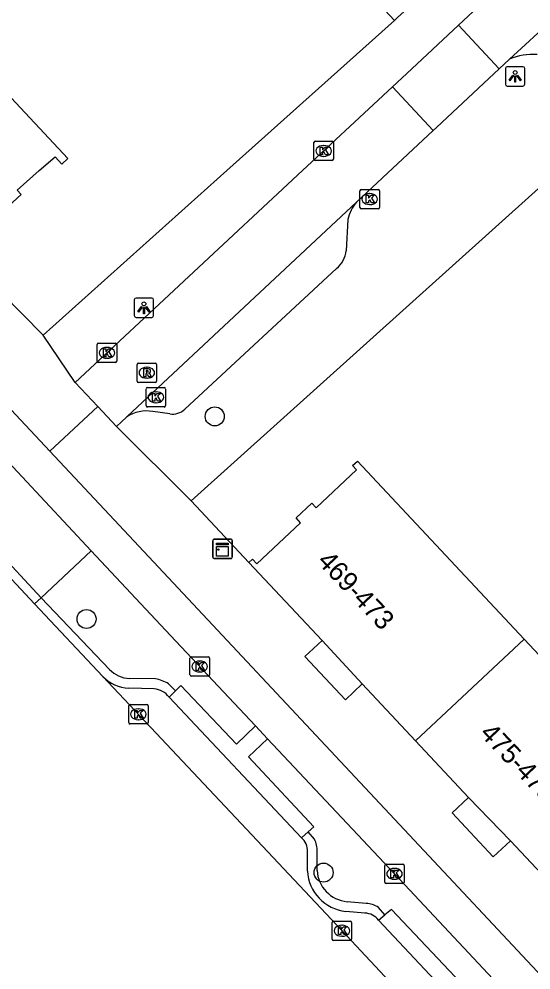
# Model space of a CAD drawing. Extents: x 163150 to 163546, y 380933 to 381635.
# Drawn here: x 163384.59 to 163410.9, y 380958.88 to 381007.8 of the extents above; entities that cross this region are included whole.
import ezdxf

# ---------------------------------------------------------------- set-up
doc = ezdxf.new("R2010")
doc.units = 0
for name, color, linetype in [('IMGEO_Berm_open', 7, 'Continuous'), ('IMGEO_Boom', 7, 'Continuous'), ('IMGEO_Fietspad_gesloten', 7, 'Continuous'), ('IMGEO_Kast', 7, 'Continuous'), ('IMGEO_Kolk', 7, 'Continuous'), ('IMGEO_Lichtpunt', 7, 'Continuous'), ('IMGEO_Pand', 7, 'Continuous'), ('IMGEO_Pand_nummerreeks', 7, 'Continuous'), ('IMGEO_Parkeervlak_open', 7, 'Continuous'), ('IMGEO_Rijbaan_lokaal_gesloten', 7, 'Continuous'), ('IMGEO_Rijbaan_lokaal_open', 7, 'Continuous'), ('IMGEO_Rioolput', 7, 'Continuous'), ('IMGEO_Voetpad_open', 7, 'Continuous')]:
    doc.layers.add(name, color=color, linetype=linetype)

msp = doc.modelspace()

# ---------------------------------------------------------------- linework, layer by layer
at = {"layer": 'IMGEO_Berm_open'}
for points in [[(163389.234, 380974.342), (163385.721, 380978.031)], [(163391.598, 380973.848), (163390.263, 380973.872)], [(163392.626, 380973.244), (163392.272, 380973.597)], [(163399.774, 380965.603), (163399.443, 380965.978)], [(163399.903, 380964.001), (163399.904, 380964.974)], [(163402.42, 380962.303), (163401.447, 380962.388)], [(163403.386, 380961.713), (163403.064, 380962.096)]]:
    msp.add_lwpolyline(points, dxfattribs=at)
for centre, radius, start, end in [((163390.344, 380975.411), 1.541, 223.918, 266.9846), ((163391.365, 380972.192), 1.672, 57.1558, 81.9932), ((163398.606, 380965.034), 1.3, 357.372, 25.9826), ((163401.611, 380964.09), 1.71, 182.9893, 264.5066), ((163402.33, 380960.918), 1.388, 58.0796, 86.2826)]:
    msp.add_arc(centre, radius, start, end, dxfattribs=at)
at = {"layer": 'IMGEO_Boom'}
for centre in [(163394.643, 380987.359), (163388.054, 380976.934), (163400.238, 380963.887)]:
    msp.add_circle(centre, 0.489, dxfattribs=at)
at = {"layer": 'IMGEO_Fietspad_gesloten'}
for points in [[(163386.168, 380985.564), (163372.648, 381000), (163319.829, 381056.397), (163310.14, 381066.773), (163306.558, 381070.608)], [(163386.168, 380985.564), (163389.734, 380981.756), (163426.381, 380942.59), (163431.634, 380936.983)], [(163388.299, 380980.439), (163392.378, 380976.085), (163396.731, 380971.443)], [(163396.731, 380971.443), (163397.363, 380970.77)], [(163397.363, 380970.77), (163403.894, 380963.808), (163409.449, 380957.871)]]:
    msp.add_lwpolyline(points, dxfattribs=at)
at = {"layer": 'IMGEO_Kast'}
for p, q in [((163394.545, 380980.116), (163394.545, 380980.957)), ((163394.545, 380980.957), (163394.545, 380980.116)), ((163394.62, 380981.041), (163395.461, 380981.041)), ((163395.461, 380981.041), (163394.62, 380981.041)), ((163395.545, 380980.966), (163395.545, 380980.125)), ((163395.545, 380980.125), (163395.545, 380980.966)), ((163395.47, 380980.041), (163394.629, 380980.041)), ((163394.629, 380980.041), (163395.47, 380980.041))]:
    msp.add_line(p, q, dxfattribs=at)
for points in [[(163394.74, 380980.831), (163395.34, 380980.831), (163395.34, 380980.746), (163394.74, 380980.746), (163394.74, 380980.831)], [(163394.74, 380980.656), (163395.34, 380980.656), (163395.34, 380980.167), (163394.74, 380980.167), (163394.74, 380980.656)]]:
    msp.add_lwpolyline(points, dxfattribs=at)
msp.add_circle((163394.824, 380980.505), 0.0377, dxfattribs=at)
for centre, start, end in [((163394.623, 380980.963), 92.4484, 184.2845), ((163394.623, 380980.963), 92.4484, 184.2845), ((163395.467, 380980.963), 2.4484, 94.2845), ((163395.467, 380980.963), 2.4484, 94.2845), ((163394.623, 380980.119), 182.4484, 274.2845), ((163394.623, 380980.119), 182.4484, 274.2845), ((163395.467, 380980.119), 272.4484, 4.2845), ((163395.467, 380980.119), 272.4484, 4.2845)]:
    msp.add_arc(centre, 0.0779, start, end, dxfattribs=at)
at = {"layer": 'IMGEO_Kolk'}
for p, q in [((163399.741, 381000.589), (163399.741, 381001.441)), ((163399.816, 381001.515), (163400.668, 381001.515)), ((163400.229, 381001.295), (163400.254, 381001.295)), ((163400.742, 381001.441), (163400.742, 381000.589)), ((163400.668, 381000.515), (163399.816, 381000.515)), ((163400.252, 381000.735), (163400.227, 381000.735)), ((163402.107, 380998.112), (163402.107, 380998.964)), ((163402.182, 380999.038), (163403.034, 380999.038)), ((163402.595, 380998.818), (163402.62, 380998.818)), ((163403.108, 380998.964), (163403.108, 380998.112)), ((163403.034, 380998.038), (163402.182, 380998.038)), ((163402.618, 380998.258), (163402.593, 380998.258)), ((163388.603, 380990.2), (163388.603, 380991.052)), ((163388.678, 380991.126), (163389.53, 380991.126)), ((163389.604, 380991.052), (163389.604, 380990.2)), ((163389.091, 380990.906), (163389.116, 380990.906)), ((163389.53, 380990.126), (163388.678, 380990.126)), ((163389.114, 380990.346), (163389.089, 380990.346)), ((163391.117, 380987.915), (163391.117, 380988.767)), ((163391.192, 380988.841), (163392.044, 380988.841)), ((163391.605, 380988.621), (163391.63, 380988.621)), ((163392.118, 380988.767), (163392.118, 380987.915)), ((163391.628, 380988.061), (163391.603, 380988.061)), ((163392.044, 380987.841), (163391.192, 380987.841)), ((163393.372, 380974.062), (163393.372, 380974.914)), ((163393.447, 380974.988), (163394.299, 380974.988)), ((163394.373, 380974.914), (163394.373, 380974.062)), ((163393.86, 380974.768), (163393.885, 380974.768)), ((163394.299, 380973.988), (163393.447, 380973.988)), ((163393.883, 380974.208), (163393.858, 380974.208)), ((163390.22, 380971.606), (163390.22, 380972.458)), ((163390.295, 380972.532), (163391.147, 380972.532)), ((163391.221, 380972.458), (163391.221, 380971.606)), ((163390.708, 380972.312), (163390.733, 380972.312)), ((163391.147, 380971.532), (163390.295, 380971.532)), ((163390.731, 380971.752), (163390.706, 380971.752)), ((163403.38, 380963.394), (163403.38, 380964.246)), ((163403.455, 380964.32), (163404.307, 380964.32)), ((163403.868, 380964.1), (163403.893, 380964.1)), ((163404.381, 380964.246), (163404.381, 380963.394)), ((163404.307, 380963.32), (163403.455, 380963.32)), ((163403.891, 380963.54), (163403.866, 380963.54)), ((163400.679, 380960.469), (163400.679, 380961.321)), ((163400.754, 380961.395), (163401.606, 380961.395)), ((163401.167, 380961.175), (163401.192, 380961.175)), ((163401.68, 380961.321), (163401.68, 380960.469)), ((163401.606, 380960.395), (163400.754, 380960.395)), ((163401.19, 380960.615), (163401.165, 380960.615))]:
    msp.add_line(p, q, dxfattribs=at)
for points in [[(163399.741, 381000.589), (163399.741, 381001.441)], [(163399.816, 381001.515), (163400.668, 381001.515)], [(163400.742, 381001.441), (163400.742, 381000.589)], [(163400.062, 381001.215), (163400.185, 381001.215), (163400.185, 381001.064), (163400.315, 381001.215), (163400.479, 381001.215), (163400.333, 381001.064), (163400.486, 381000.815), (163400.334, 381000.815), (163400.249, 381000.979), (163400.185, 381000.912), (163400.185, 381000.815), (163400.062, 381000.815), (163400.062, 381001.215)], [(163400.668, 381000.515), (163399.816, 381000.515)], [(163402.107, 380998.112), (163402.107, 380998.964)], [(163402.182, 380999.038), (163403.034, 380999.038)], [(163403.108, 380998.964), (163403.108, 380998.112)], [(163402.428, 380998.738), (163402.551, 380998.738), (163402.551, 380998.587), (163402.681, 380998.738), (163402.845, 380998.738), (163402.699, 380998.587), (163402.852, 380998.338), (163402.7, 380998.338), (163402.615, 380998.502), (163402.551, 380998.435), (163402.551, 380998.338), (163402.428, 380998.338), (163402.428, 380998.738)], [(163403.034, 380998.038), (163402.182, 380998.038)], [(163388.603, 380990.2), (163388.603, 380991.052)], [(163388.678, 380991.126), (163389.53, 380991.126)], [(163389.604, 380991.052), (163389.604, 380990.2)], [(163388.924, 380990.826), (163389.047, 380990.826), (163389.047, 380990.675), (163389.177, 380990.826), (163389.341, 380990.826), (163389.195, 380990.675), (163389.348, 380990.426), (163389.196, 380990.426), (163389.111, 380990.59), (163389.047, 380990.523), (163389.047, 380990.426), (163388.924, 380990.426), (163388.924, 380990.826)], [(163389.53, 380990.126), (163388.678, 380990.126)], [(163391.117, 380987.915), (163391.117, 380988.767)], [(163391.192, 380988.841), (163392.044, 380988.841)], [(163391.438, 380988.541), (163391.561, 380988.541), (163391.561, 380988.39), (163391.691, 380988.541), (163391.855, 380988.541), (163391.709, 380988.39), (163391.862, 380988.141), (163391.71, 380988.141), (163391.625, 380988.305), (163391.561, 380988.238), (163391.561, 380988.141), (163391.438, 380988.141), (163391.438, 380988.541)], [(163392.118, 380988.767), (163392.118, 380987.915)], [(163392.044, 380987.841), (163391.192, 380987.841)], [(163393.372, 380974.062), (163393.372, 380974.914)], [(163393.447, 380974.988), (163394.299, 380974.988)], [(163394.373, 380974.914), (163394.373, 380974.062)], [(163393.693, 380974.688), (163393.816, 380974.688), (163393.816, 380974.537), (163393.946, 380974.688), (163394.11, 380974.688), (163393.964, 380974.537), (163394.117, 380974.288), (163393.965, 380974.288), (163393.88, 380974.452), (163393.816, 380974.385), (163393.816, 380974.288), (163393.693, 380974.288), (163393.693, 380974.688)], [(163394.299, 380973.988), (163393.447, 380973.988)], [(163390.22, 380971.606), (163390.22, 380972.458)], [(163390.295, 380972.532), (163391.147, 380972.532)], [(163391.221, 380972.458), (163391.221, 380971.606)], [(163390.541, 380972.232), (163390.664, 380972.232), (163390.664, 380972.081), (163390.794, 380972.232), (163390.958, 380972.232), (163390.812, 380972.081), (163390.965, 380971.832), (163390.813, 380971.832), (163390.728, 380971.996), (163390.664, 380971.929), (163390.664, 380971.832), (163390.541, 380971.832), (163390.541, 380972.232)], [(163391.147, 380971.532), (163390.295, 380971.532)], [(163403.38, 380963.394), (163403.38, 380964.246)], [(163403.455, 380964.32), (163404.307, 380964.32)], [(163404.381, 380964.246), (163404.381, 380963.394)], [(163403.701, 380964.02), (163403.824, 380964.02), (163403.824, 380963.869), (163403.954, 380964.02), (163404.118, 380964.02), (163403.972, 380963.869), (163404.125, 380963.62), (163403.973, 380963.62), (163403.888, 380963.784), (163403.824, 380963.717), (163403.824, 380963.62), (163403.701, 380963.62), (163403.701, 380964.02)], [(163404.307, 380963.32), (163403.455, 380963.32)], [(163400.679, 380960.469), (163400.679, 380961.321)], [(163400.754, 380961.395), (163401.606, 380961.395)], [(163401.68, 380961.321), (163401.68, 380960.469)], [(163401, 380961.095), (163401.123, 380961.095), (163401.123, 380960.944), (163401.253, 380961.095), (163401.417, 380961.095), (163401.271, 380960.944), (163401.424, 380960.695), (163401.272, 380960.695), (163401.187, 380960.859), (163401.123, 380960.792), (163401.123, 380960.695), (163401, 380960.695), (163401, 380961.095)], [(163401.606, 380960.395), (163400.754, 380960.395)]]:
    msp.add_lwpolyline(points, dxfattribs=at)
for centre, start, end in [((163399.818, 381001.439), 91.552, 178.448), ((163399.818, 381001.439), 91.552, 178.448), ((163400.666, 381001.439), 1.552, 88.448), ((163400.666, 381001.439), 1.552, 88.448), ((163399.818, 381000.591), 181.552, 268.448), ((163399.818, 381000.591), 181.552, 268.448), ((163400.666, 381000.591), 271.552, 358.448), ((163400.666, 381000.591), 271.552, 358.448), ((163402.184, 380998.962), 91.552, 178.448), ((163402.184, 380998.962), 91.552, 178.448), ((163403.032, 380998.962), 1.552, 88.448), ((163403.032, 380998.962), 1.552, 88.448), ((163402.184, 380998.114), 181.552, 268.448), ((163402.184, 380998.114), 181.552, 268.448), ((163403.032, 380998.114), 271.552, 358.448), ((163403.032, 380998.114), 271.552, 358.448), ((163388.68, 380991.05), 91.552, 178.448), ((163388.68, 380991.05), 91.552, 178.448), ((163389.528, 380991.05), 1.552, 88.448), ((163389.528, 380991.05), 1.552, 88.448), ((163388.68, 380990.202), 181.552, 268.448), ((163388.68, 380990.202), 181.552, 268.448), ((163389.528, 380990.202), 271.552, 358.448), ((163389.528, 380990.202), 271.552, 358.448), ((163391.194, 380988.765), 91.552, 178.448), ((163391.194, 380988.765), 91.552, 178.448), ((163392.042, 380988.765), 1.552, 88.448), ((163392.042, 380988.765), 1.552, 88.448), ((163391.194, 380987.917), 181.552, 268.448), ((163391.194, 380987.917), 181.552, 268.448), ((163392.042, 380987.917), 271.552, 358.448), ((163392.042, 380987.917), 271.552, 358.448), ((163393.449, 380974.912), 91.552, 178.448), ((163393.449, 380974.912), 91.552, 178.448), ((163394.297, 380974.912), 1.552, 88.448), ((163394.297, 380974.912), 1.552, 88.448), ((163393.449, 380974.064), 181.552, 268.448), ((163393.449, 380974.064), 181.552, 268.448), ((163394.297, 380974.064), 271.552, 358.448), ((163394.297, 380974.064), 271.552, 358.448), ((163390.297, 380972.456), 91.552, 178.448), ((163390.297, 380972.456), 91.552, 178.448), ((163391.145, 380972.456), 1.552, 88.448), ((163391.145, 380972.456), 1.552, 88.448), ((163390.297, 380971.608), 181.552, 268.448), ((163390.297, 380971.608), 181.552, 268.448), ((163391.145, 380971.608), 271.552, 358.448), ((163391.145, 380971.608), 271.552, 358.448), ((163403.457, 380964.244), 91.552, 178.448), ((163403.457, 380964.244), 91.552, 178.448), ((163404.305, 380964.244), 1.552, 88.448), ((163404.305, 380964.244), 1.552, 88.448), ((163403.457, 380963.396), 181.552, 268.448), ((163403.457, 380963.396), 181.552, 268.448), ((163404.305, 380963.396), 271.552, 358.448), ((163404.305, 380963.396), 271.552, 358.448), ((163400.756, 380961.319), 91.552, 178.448), ((163400.756, 380961.319), 91.552, 178.448), ((163401.604, 380961.319), 1.552, 88.448), ((163401.604, 380961.319), 1.552, 88.448), ((163400.756, 380960.471), 181.552, 268.448), ((163400.756, 380960.471), 181.552, 268.448), ((163401.604, 380960.471), 271.552, 358.448), ((163401.604, 380960.471), 271.552, 358.448)]:
    msp.add_arc(centre, 0.0765, start, end, dxfattribs=at)
for centre, major_axis, ratio, start_param, end_param in [((163400.228, 381001.015), (-0.387, 0.002), 0.722429, 4.712389, 7.853982), ((163400.253, 381001.015), (-0.39, 0.002), 0.717154, 1.570796, 4.712389), ((163402.594, 380998.538), (-0.387, 0.002), 0.722429, 4.712389, 7.853982), ((163402.619, 380998.538), (-0.39, 0.002), 0.717154, 1.570796, 4.712389), ((163389.09, 380990.626), (-0.387, 0.002), 0.722429, 4.712389, 7.853982), ((163389.115, 380990.626), (-0.39, 0.002), 0.717154, 1.570796, 4.712389), ((163391.604, 380988.341), (-0.387, 0.002), 0.722429, 4.712389, 7.853982), ((163391.629, 380988.341), (-0.39, 0.002), 0.717154, 1.570796, 4.712389), ((163393.859, 380974.488), (-0.387, 0.002), 0.722429, 4.712389, 7.853982), ((163393.884, 380974.488), (-0.39, 0.002), 0.717154, 1.570796, 4.712389), ((163390.707, 380972.032), (-0.387, 0.002), 0.722429, 4.712389, 7.853982), ((163390.732, 380972.032), (-0.39, 0.002), 0.717154, 1.570796, 4.712389), ((163403.867, 380963.82), (-0.387, 0.002), 0.722429, 4.712389, 7.853982), ((163403.892, 380963.82), (-0.39, 0.002), 0.717154, 1.570796, 4.712389), ((163401.166, 380960.895), (-0.387, 0.002), 0.722429, 4.712389, 7.853982), ((163401.191, 380960.895), (-0.39, 0.002), 0.717154, 1.570796, 4.712389)]:
    msp.add_ellipse(centre, major_axis=major_axis, ratio=ratio, start_param=start_param, end_param=end_param, dxfattribs=at)
at = {"layer": 'IMGEO_Lichtpunt'}
for p, q in [((163409.584, 381005.255), (163409.584, 381004.448)), ((163409.584, 381005.255), (163409.584, 381004.448)), ((163410.486, 381005.35), (163409.678, 381005.35)), ((163410.486, 381005.35), (163409.678, 381005.35)), ((163410.58, 381004.448), (163410.58, 381005.255)), ((163410.58, 381004.448), (163410.58, 381005.255)), ((163409.678, 381004.354), (163410.486, 381004.354)), ((163409.678, 381004.354), (163410.486, 381004.354)), ((163391.406, 380993.443), (163390.598, 380993.443)), ((163391.406, 380993.443), (163390.598, 380993.443)), ((163390.504, 380993.348), (163390.504, 380992.541)), ((163390.504, 380993.348), (163390.504, 380992.541)), ((163391.5, 380992.541), (163391.5, 380993.348)), ((163391.5, 380992.541), (163391.5, 380993.348)), ((163390.598, 380992.447), (163391.406, 380992.447)), ((163390.598, 380992.447), (163391.406, 380992.447))]:
    msp.add_line(p, q, dxfattribs=at)
for points in [[(163409.958, 381004.919), (163409.997, 381004.891), (163409.809, 381004.629), (163409.771, 381004.656), (163409.958, 381004.919)], [(163410.06, 381004.871), (163410.107, 381004.871), (163410.107, 381004.549), (163410.06, 381004.549), (163410.06, 381004.871)], [(163410.17, 381004.891), (163410.208, 381004.918), (163410.395, 381004.656), (163410.356, 381004.628), (163410.17, 381004.891)], [(163390.878, 380993.012), (163390.917, 380992.984), (163390.729, 380992.722), (163390.691, 380992.749), (163390.878, 380993.012)], [(163390.98, 380992.964), (163391.027, 380992.964), (163391.027, 380992.642), (163390.98, 380992.642), (163390.98, 380992.964)], [(163391.09, 380992.984), (163391.128, 380993.011), (163391.315, 380992.749), (163391.276, 380992.721), (163391.09, 380992.984)]]:
    msp.add_lwpolyline(points, dxfattribs=at)
for centre in [(163410.083, 381005.053), (163391.003, 380993.146)]:
    msp.add_circle(centre, 0.0994, dxfattribs=at)
for centre, start, end in [((163409.678, 381005.255), 90, 180), ((163409.678, 381005.255), 90, 180), ((163410.486, 381005.255), 0, 90), ((163410.486, 381005.255), 0, 90), ((163409.678, 381004.448), 180, 270), ((163409.678, 381004.448), 180, 270), ((163410.486, 381004.448), 270, 0), ((163410.486, 381004.448), 270, 360), ((163390.598, 380993.348), 90, 180), ((163390.598, 380993.348), 90, 180), ((163391.406, 380993.348), 0, 90), ((163391.406, 380993.348), 0, 90), ((163390.598, 380992.541), 180, 270), ((163390.598, 380992.541), 180, 270), ((163391.406, 380992.541), 270, 0), ((163391.406, 380992.541), 270, 360)]:
    msp.add_arc(centre, 0.0946, start, end, dxfattribs=at)
at = {"layer": 'IMGEO_Pand'}
for points in [[(163381.571, 380995.838), (163381.819, 380996.072), (163381.618, 380996.286), (163383.625, 380998.178), (163383.829, 380997.961), (163384.694, 380998.777), (163384.486, 380998.997), (163385.623, 381000), (163386.434, 381000.715), (163386.787, 381000.337), (163387.099, 381000.628), (163383.684, 381004.28), (163378.849, 381009.451)], [(163396.395, 380979.839), (163396.584, 380980.016), (163396.809, 380979.777), (163399.059, 380981.885), (163398.827, 380982.132), (163399.637, 380982.891), (163399.857, 380982.655), (163401.936, 380984.602), (163401.729, 380984.823), (163401.973, 380985.052), (163410.543, 380975.903)], [(163400.158, 380975.821), (163396.395, 380979.839)], [(163400.158, 380975.821), (163402.224, 380973.59)], [(163404.957, 380970.672), (163410.543, 380975.903)], [(163410.543, 380975.903), (163418.578, 380967.324)], [(163404.957, 380970.672), (163402.224, 380973.59)], [(163407.69, 380967.754), (163404.957, 380970.672)], [(163407.69, 380967.754), (163409.842, 380965.529)], [(163413.028, 380962.127), (163409.842, 380965.529)]]:
    msp.add_lwpolyline(points, dxfattribs=at)
at = {"layer": 'IMGEO_Parkeervlak_open'}
for points in [[(163391.538, 380973.349), (163390.226, 380973.373)], [(163399.403, 380963.968), (163399.404, 380964.969)], [(163402.362, 380961.806), (163401.38, 380961.892)]]:
    msp.add_lwpolyline(points, dxfattribs=at)
for centre, radius, start, end in [((163390.339, 380975.398), 2.028, 224.2449, 266.8028), ((163391.364, 380972.16), 1.202, 38.9831, 81.6734), ((163398.522, 380965.018), 0.883, 356.8039, 48.6186), ((163401.609, 380964.09), 2.21, 183.156, 264.0456), ((163402.308, 380960.848), 0.959, 38.1624, 86.76)]:
    msp.add_arc(centre, radius, start, end, dxfattribs=at)
at = {"layer": 'IMGEO_Rijbaan_lokaal_gesloten'}
for points in [[(163385.374, 380977.709), (163378.305, 380985.296)], [(163388.886, 380973.983), (163385.374, 380977.709)], [(163420.941, 380939.796), (163409.396, 380952.093), (163401.186, 380960.886), (163388.886, 380973.983)]]:
    msp.add_lwpolyline(points, dxfattribs=at)
at = {"layer": 'IMGEO_Rijbaan_lokaal_open'}
for points in [[(163431.22, 381030.101), (163425.239, 381024.377), (163407.169, 381007.491)], [(163409.794, 381005.73), (163425.737, 381020.394)], [(163403.774, 381004.316), (163404.768, 381005.246), (163407.169, 381007.491)], [(163407.169, 381007.491), (163409.269, 381005.247)], [(163409.794, 381005.73), (163409.269, 381005.247)], [(163409.269, 381005.247), (163406.868, 381003.001), (163406.04, 381002.226), (163405.874, 381002.071)], [(163387.473, 380989.102), (163399.16, 381000), (163403.774, 381004.316)], [(163403.774, 381004.316), (163405.874, 381002.071)], [(163405.874, 381002.071), (163403.258, 380999.623), (163401.927, 380998.381)], [(163390.115, 380987.325), (163390.144, 380987.352), (163401.927, 380998.381)], [(163388.629, 380987.869), (163387.473, 380989.102)], [(163381.183, 380988.048), (163388.299, 380980.439)], [(163389.594, 380986.838), (163388.629, 380987.869)], [(163390.115, 380987.325), (163389.594, 380986.838)], [(163378.666, 380985.641), (163385.721, 380978.031)], [(163385.721, 380978.031), (163388.299, 380980.439)]]:
    msp.add_lwpolyline(points, dxfattribs=at)
at = {"layer": 'IMGEO_Rioolput'}
for p, q in [((163390.653, 380989.178), (163390.653, 380990.03)), ((163390.728, 380990.104), (163391.58, 380990.104)), ((163391.654, 380990.03), (163391.654, 380989.178)), ((163391.141, 380989.884), (163391.166, 380989.884)), ((163391.58, 380989.104), (163390.728, 380989.104)), ((163391.164, 380989.324), (163391.139, 380989.324))]:
    msp.add_line(p, q, dxfattribs=at)
for points in [[(163390.653, 380989.178), (163390.653, 380990.03)], [(163390.728, 380990.104), (163391.58, 380990.104)], [(163391.654, 380990.03), (163391.654, 380989.178)], [(163391.242, 380989.802), (163390.99, 380989.804), (163390.99, 380989.404)], [(163390.99, 380989.404), (163391.114, 380989.404), (163391.114, 380989.566), (163391.125, 380989.566)], [(163391.168, 380989.723), (163391.114, 380989.723), (163391.114, 380989.642)], [(163391.114, 380989.642), (163391.166, 380989.642)], [(163391.172, 380989.537), (163391.243, 380989.404), (163391.383, 380989.404), (163391.318, 380989.53)], [(163391.58, 380989.104), (163390.728, 380989.104)]]:
    msp.add_lwpolyline(points, dxfattribs=at)
for centre, radius, start, end in [((163390.73, 380990.028), 0.0765, 91.552, 178.448), ((163390.73, 380990.028), 0.0765, 91.552, 178.448), ((163391.578, 380990.028), 0.0765, 1.552, 88.448), ((163391.578, 380990.028), 0.0765, 1.552, 88.448), ((163391.124, 380989.513), 0.0533, 26.0293, 88.6989), ((163391.15, 380989.831), 0.19, 274.7715, 282.9687), ((163391.174, 380989.627), 0.0964, 77.0061, 93.1865), ((163391.188, 380989.684), 0.0378, 276.6634, 79.6772), ((163391.241, 380989.692), 0.109, 350.3612, 89.416), ((163391.239, 380989.692), 0.112, 277.5842, 350.9817), ((163391.223, 380989.477), 0.108, 29.5134, 73.7905), ((163390.73, 380989.18), 0.0765, 181.552, 268.448), ((163390.73, 380989.18), 0.0765, 181.552, 268.448), ((163391.578, 380989.18), 0.0765, 271.552, 358.448), ((163391.578, 380989.18), 0.0765, 271.552, 358.448)]:
    msp.add_arc(centre, radius, start, end, dxfattribs=at)
for centre, major_axis, ratio, start_param, end_param in [((163391.14, 380989.604), (-0.387, 0.002), 0.722429, 4.712389, 7.853982), ((163391.165, 380989.604), (-0.39, 0.002), 0.717154, 1.570796, 4.712389)]:
    msp.add_ellipse(centre, major_axis=major_axis, ratio=ratio, start_param=start_param, end_param=end_param, dxfattribs=at)
at = {"layer": 'IMGEO_Voetpad_open'}
for points in [[(163399.402, 381012.54), (163403.875, 381007.733)], [(163405.039, 381008.81), (163404.04, 381007.881), (163403.875, 381007.733)], [(163403.875, 381007.733), (163395.261, 381000), (163385.833, 380991.536)], [(163393.44, 380983.006), (163411.277, 380999.087)], [(163401.486, 380997.494), (163401.391, 380995.88)], [(163385.833, 380991.536), (163381.571, 380995.838)], [(163400.904, 380994.974), (163393.099, 380987.729)], [(163387.473, 380989.102), (163385.833, 380991.536)], [(163388.629, 380987.869), (163386.168, 380985.564)], [(163392.333, 380987.49), (163391.454, 380987.612)], [(163393.44, 380983.006), (163389.594, 380986.838)], [(163396.395, 380979.839), (163393.44, 380983.006)], [(163385.374, 380977.709), (163385.721, 380978.031)], [(163402.224, 380973.59), (163401.356, 380972.777), (163399.277, 380974.997), (163400.158, 380975.821)], [(163396.731, 380971.443), (163395.762, 380970.501), (163392.9, 380973.518), (163392.626, 380973.244)], [(163392.626, 380973.244), (163392.298, 380972.916)], [(163399.106, 380965.681), (163392.298, 380972.916)], [(163399.443, 380965.978), (163399.74, 380966.24), (163396.378, 380969.837), (163397.363, 380970.77)], [(163409.842, 380965.529), (163408.955, 380964.698), (163406.84, 380966.957), (163407.69, 380967.754)], [(163399.106, 380965.681), (163399.443, 380965.978)], [(163403.062, 380961.441), (163403.386, 380961.713)], [(163409.449, 380957.871), (163408.47, 380956.96), (163403.722, 380961.996), (163403.386, 380961.713)], [(163420.199, 380943.182), (163403.062, 380961.441)]]:
    msp.add_lwpolyline(points, dxfattribs=at)
for centre, radius, start, end in [((163410.982, 381003.044), 2.937, 85.5415, 113.8552), ((163403.461, 380997.065), 2.021, 139.3776, 167.751), ((163400.148, 380995.964), 1.246, 307.3593, 356.1221), ((163391.138, 380985.818), 1.821, 80.0161, 124.1793), ((163392.486, 380988.347), 0.871, 259.8999, 314.757)]:
    msp.add_arc(centre, radius, start, end, dxfattribs=at)

# ---------------------------------------------------------------- texts
at = {"layer": 'IMGEO_Pand_nummerreeks'}
for s, rotation, p in [('469-473', 313.2547, (163399.868, 380979.866)), ('475-479', 313.4792, (163408.216, 380971.004))]:
    msp.add_text(s, height=1, rotation=rotation, dxfattribs=at).set_placement(p)

doc.saveas('drawing.dxf')
